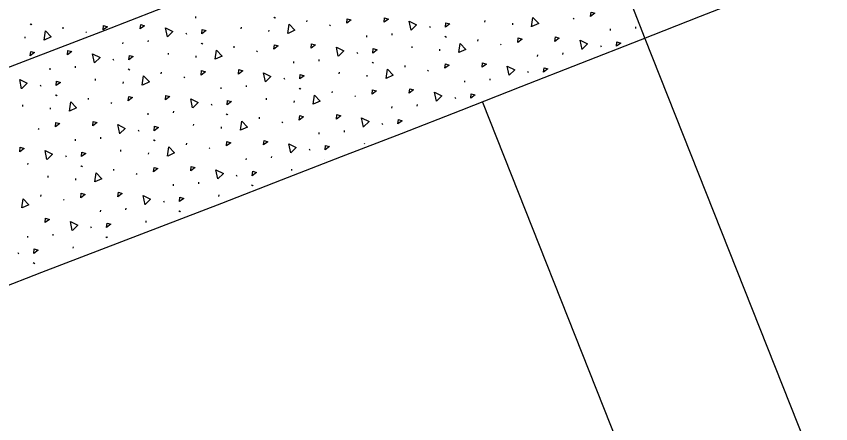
# Model space of a CAD drawing. Extents: x 2338610 to 2351914, y 366540 to 376484.
# Drawn here: x 2348569.12 to 2348597.13, y 367654.93 to 367668.96 of the extents above; entities that cross this region are included whole.
import ezdxf

# ---------------------------------------------------------------- set-up
doc = ezdxf.new("R2010")
doc.units = 0
for name, color, linetype in [('RD_HC_Cl', 7, 'Continuous'), ('RD_PD_ConcMed', 7, 'Continuous'), ('RD_PD_Final_LnLine', 7, 'Continuous')]:
    doc.layers.add(name, color=color, linetype=linetype)

msp = doc.modelspace()

# ---------------------------------------------------------------- linework, layer by layer
at = {"layer": 'RD_HC_Cl'}
msp.add_arc((2347533.93, 370355.677), 2880.79, 281.440729, 295.940729, dxfattribs=at)
at = {"layer": 'RD_PD_ConcMed'}
for p, q in [((2348569.592, 367668.699), (2348569.625, 367668.675)), ((2348569.618, 367668.694), (2348569.65, 367668.67)), ((2348575.289, 367668.899), (2348575.293, 367668.953)), ((2348577.976, 367668.93), (2348578.008, 367668.906)), ((2348578.001, 367668.925), (2348578.033, 367668.901)), ((2348579.113, 367668.763), (2348579.118, 367668.817)), ((2348585.235, 367668.761), (2348585.239, 367668.816)), ((2348586.189, 367668.664), (2348586.193, 367668.718)), ((2348588.27, 367668.892), (2348588.302, 367668.868)), ((2348570.73, 367668.531), (2348570.734, 367668.586)), ((2348571.503, 367668.429), (2348571.535, 367668.405)), ((2348576.852, 367668.53), (2348576.856, 367668.584)), ((2348577.805, 367668.432), (2348577.809, 367668.487)), ((2348579.886, 367668.661), (2348579.918, 367668.637)), ((2348583.328, 367668.618), (2348583.35, 367668.573)), ((2348589.551, 367668.47), (2348589.555, 367668.525)), ((2348590.422, 367668.538), (2348590.426, 367668.593)), ((2348569.422, 367668.201), (2348569.426, 367668.256)), ((2348573.655, 367668.076), (2348573.659, 367668.13)), ((2348574.945, 367668.387), (2348574.967, 367668.342)), ((2348581.167, 367668.239), (2348581.172, 367668.293)), ((2348582.039, 367668.307), (2348582.043, 367668.362)), ((2348583.854, 367668.27), (2348583.887, 367668.246)), ((2348583.88, 367668.265), (2348583.912, 367668.242)), ((2348584.992, 367668.103), (2348584.996, 367668.157)), ((2348572.784, 367668.007), (2348572.788, 367668.062)), ((2348575.471, 367668.039), (2348575.503, 367668.015)), ((2348575.496, 367668.034), (2348575.528, 367668.01)), ((2348576.609, 367667.871), (2348576.613, 367667.926)), ((2348582.73, 367667.87), (2348582.734, 367667.924)), ((2348585.765, 367668.001), (2348585.797, 367667.977)), ((2348589.207, 367667.958), (2348589.229, 367667.913)), ((2348574.347, 367667.639), (2348574.351, 367667.693)), ((2348575.3, 367667.541), (2348575.305, 367667.596)), ((2348577.381, 367667.769), (2348577.414, 367667.745)), ((2348580.824, 367667.727), (2348580.846, 367667.682)), ((2348583.684, 367667.773), (2348583.688, 367667.827)), ((2348587.046, 367667.579), (2348587.05, 367667.633)), ((2348587.917, 367667.647), (2348587.921, 367667.702)), ((2348572.44, 367667.495), (2348572.462, 367667.45)), ((2348578.663, 367667.347), (2348578.667, 367667.402)), ((2348579.534, 367667.416), (2348579.538, 367667.47)), ((2348581.35, 367667.379), (2348581.382, 367667.355)), ((2348581.375, 367667.374), (2348581.407, 367667.35)), ((2348570.279, 367667.116), (2348570.284, 367667.171)), ((2348571.15, 367667.184), (2348571.155, 367667.239)), ((2348572.966, 367667.147), (2348572.998, 367667.123)), ((2348572.991, 367667.143), (2348573.024, 367667.119)), ((2348574.104, 367666.98), (2348574.108, 367667.034)), ((2348580.225, 367666.979), (2348580.23, 367667.033)), ((2348582.487, 367667.211), (2348582.492, 367667.266)), ((2348583.26, 367667.109), (2348583.292, 367667.085)), ((2348586.702, 367667.067), (2348586.724, 367667.022)), ((2348571.842, 367666.747), (2348571.846, 367666.802)), ((2348574.877, 367666.878), (2348574.909, 367666.854)), ((2348578.319, 367666.836), (2348578.341, 367666.79)), ((2348581.179, 367666.881), (2348581.183, 367666.936)), ((2348584.541, 367666.687), (2348584.546, 367666.742)), ((2348585.412, 367666.756), (2348585.417, 367666.81)), ((2348569.936, 367666.604), (2348569.958, 367666.559)), ((2348572.796, 367666.65), (2348572.8, 367666.704)), ((2348576.158, 367666.456), (2348576.162, 367666.511)), ((2348577.029, 367666.525), (2348577.033, 367666.579)), ((2348578.845, 367666.487), (2348578.877, 367666.463)), ((2348578.87, 367666.483), (2348578.902, 367666.459)), ((2348570.462, 367666.256), (2348570.494, 367666.232)), ((2348570.487, 367666.252), (2348570.519, 367666.228)), ((2348579.983, 367666.32), (2348579.987, 367666.375)), ((2348580.755, 367666.218), (2348580.787, 367666.194)), ((2348584.198, 367666.176), (2348584.22, 367666.13)), ((2348569.337, 367665.856), (2348569.342, 367665.91)), ((2348571.599, 367666.089), (2348571.603, 367666.143)), ((2348572.372, 367665.987), (2348572.404, 367665.963)), ((2348575.814, 367665.944), (2348575.836, 367665.899)), ((2348577.721, 367666.087), (2348577.725, 367666.142)), ((2348578.674, 367665.99), (2348578.679, 367666.044)), ((2348582.908, 367665.865), (2348582.912, 367665.919)), ((2348570.291, 367665.759), (2348570.295, 367665.813)), ((2348573.653, 367665.565), (2348573.657, 367665.619)), ((2348574.524, 367665.633), (2348574.529, 367665.688)), ((2348582.037, 367665.796), (2348582.041, 367665.851)), ((2348576.34, 367665.596), (2348576.372, 367665.572)), ((2348576.365, 367665.592), (2348576.397, 367665.568)), ((2348577.478, 367665.429), (2348577.482, 367665.483)), ((2348578.251, 367665.327), (2348578.283, 367665.303)), ((2348569.867, 367665.095), (2348569.899, 367665.071)), ((2348573.31, 367665.053), (2348573.331, 367665.008)), ((2348575.216, 367665.196), (2348575.22, 367665.25)), ((2348576.17, 367665.099), (2348576.174, 367665.153)), ((2348581.693, 367665.284), (2348581.715, 367665.239)), ((2348572.02, 367664.742), (2348572.024, 367664.796)), ((2348579.532, 367664.905), (2348579.536, 367664.959)), ((2348580.403, 367664.973), (2348580.407, 367665.028)), ((2348571.149, 367664.673), (2348571.153, 367664.728)), ((2348573.836, 367664.705), (2348573.868, 367664.681)), ((2348573.861, 367664.7), (2348573.893, 367664.676)), ((2348574.973, 367664.537), (2348574.977, 367664.592)), ((2348581.097, 367664.565), (2348581.099, 367664.591)), ((2348572.711, 367664.305), (2348572.715, 367664.359)), ((2348573.665, 367664.207), (2348573.669, 367664.262)), ((2348575.746, 367664.435), (2348575.778, 367664.411)), ((2348579.188, 367664.393), (2348579.21, 367664.348)), ((2348570.805, 367664.162), (2348570.827, 367664.116)), ((2348577.027, 367664.014), (2348577.031, 367664.068)), ((2348577.898, 367664.082), (2348577.902, 367664.136)), ((2348579.714, 367664.045), (2348579.719, 367664.041)), ((2348569.515, 367663.851), (2348569.519, 367663.905)), ((2348571.331, 367663.813), (2348571.363, 367663.789)), ((2348571.356, 367663.809), (2348571.388, 367663.785)), ((2348572.468, 367663.646), (2348572.473, 367663.701)), ((2348578.59, 367663.645), (2348578.594, 367663.699)), ((2348570.207, 367663.413), (2348570.211, 367663.468)), ((2348571.16, 367663.316), (2348571.164, 367663.371)), ((2348573.241, 367663.544), (2348573.273, 367663.52)), ((2348576.683, 367663.502), (2348576.705, 367663.457)), ((2348574.522, 367663.122), (2348574.527, 367663.177)), ((2348575.394, 367663.191), (2348575.398, 367663.245)), ((2348577.209, 367663.153), (2348577.242, 367663.13)), ((2348577.235, 367663.149), (2348577.267, 367663.125)), ((2348569.964, 367662.755), (2348569.968, 367662.809)), ((2348576.085, 367662.753), (2348576.089, 367662.808)), ((2348570.736, 367662.653), (2348570.768, 367662.629)), ((2348574.179, 367662.61), (2348574.201, 367662.565)), ((2348572.018, 367662.231), (2348572.022, 367662.285)), ((2348572.889, 367662.299), (2348572.893, 367662.354)), ((2348574.705, 367662.262), (2348574.737, 367662.238)), ((2348574.73, 367662.258), (2348574.762, 367662.234)), ((2348571.674, 367661.719), (2348571.696, 367661.674)), ((2348573.58, 367661.862), (2348573.585, 367661.917)), ((2348570.384, 367661.408), (2348570.388, 367661.463)), ((2348569.513, 367661.34), (2348569.517, 367661.394)), ((2348572.2, 367661.371), (2348572.232, 367661.347)), ((2348572.225, 367661.366), (2348572.257, 367661.342)), ((2348571.076, 367660.971), (2348571.08, 367661.025)), ((2348569.169, 367660.828), (2348569.191, 367660.783)), ((2348569.695, 367660.48), (2348569.727, 367660.456)), ((2348569.72, 367660.475), (2348569.752, 367660.451))]:
    msp.add_line(p, q, dxfattribs=at)
for points in [[(2348588.867, 367668.951), (2348588.883, 367669.104), (2348589.016, 367669.063), (2348588.867, 367668.951)], [(2348578.458, 367668.37), (2348578.504, 367668.687), (2348578.701, 367668.48), (2348578.463, 367668.372)], [(2348580.484, 367668.72), (2348580.5, 367668.873), (2348580.632, 367668.832), (2348580.484, 367668.72)], [(2348581.763, 367668.754), (2348581.779, 367668.907), (2348581.912, 367668.866), (2348581.763, 367668.754)], [(2348582.694, 367668.479), (2348582.629, 367668.793), (2348582.885, 367668.666), (2348582.698, 367668.483)], [(2348583.878, 367668.585), (2348583.894, 367668.738), (2348584.027, 367668.697), (2348583.878, 367668.585)], [(2348586.841, 367668.602), (2348586.887, 367668.918), (2348587.085, 367668.712), (2348586.846, 367668.603)], [(2348570.074, 367668.139), (2348570.121, 367668.456), (2348570.318, 367668.249), (2348570.08, 367668.141)], [(2348572.1, 367668.489), (2348572.116, 367668.642), (2348572.249, 367668.6), (2348572.1, 367668.489)], [(2348573.379, 367668.523), (2348573.396, 367668.676), (2348573.528, 367668.634), (2348573.379, 367668.523)], [(2348574.311, 367668.248), (2348574.246, 367668.562), (2348574.502, 367668.435), (2348574.315, 367668.252)], [(2348575.495, 367668.353), (2348575.511, 367668.506), (2348575.643, 367668.465), (2348575.495, 367668.353)], [(2348586.362, 367668.06), (2348586.378, 367668.213), (2348586.511, 367668.172), (2348586.362, 367668.06)], [(2348587.641, 367668.094), (2348587.658, 367668.247), (2348587.79, 367668.206), (2348587.641, 367668.094)], [(2348588.573, 367667.819), (2348588.508, 367668.133), (2348588.764, 367668.006), (2348588.577, 367667.823)], [(2348577.979, 367667.829), (2348577.995, 367667.982), (2348578.128, 367667.94), (2348577.979, 367667.829)], [(2348579.258, 367667.863), (2348579.274, 367668.016), (2348579.407, 367667.975), (2348579.258, 367667.863)], [(2348580.189, 367667.588), (2348580.124, 367667.902), (2348580.38, 367667.775), (2348580.193, 367667.592)], [(2348581.373, 367667.693), (2348581.39, 367667.846), (2348581.522, 367667.805), (2348581.373, 367667.693)], [(2348584.336, 367667.71), (2348584.383, 367668.027), (2348584.58, 367667.82), (2348584.342, 367667.712)], [(2348589.757, 367667.925), (2348589.773, 367668.078), (2348589.905, 367668.037), (2348589.757, 367667.925)], [(2348569.595, 367667.597), (2348569.612, 367667.75), (2348569.744, 367667.709), (2348569.595, 367667.597)], [(2348570.875, 367667.631), (2348570.891, 367667.784), (2348571.023, 367667.743), (2348570.875, 367667.631)], [(2348571.806, 367667.357), (2348571.741, 367667.67), (2348571.997, 367667.544), (2348571.81, 367667.36)], [(2348572.99, 367667.462), (2348573.006, 367667.615), (2348573.139, 367667.574), (2348572.99, 367667.462)], [(2348575.953, 367667.479), (2348575.999, 367667.796), (2348576.197, 367667.589), (2348575.958, 367667.481)], [(2348583.857, 367667.169), (2348583.874, 367667.322), (2348584.006, 367667.28), (2348583.857, 367667.169)], [(2348585.137, 367667.203), (2348585.153, 367667.356), (2348585.285, 367667.315), (2348585.137, 367667.203)], [(2348575.474, 367666.937), (2348575.49, 367667.09), (2348575.623, 367667.049), (2348575.474, 367666.937)], [(2348576.753, 367666.971), (2348576.77, 367667.124), (2348576.902, 367667.083), (2348576.753, 367666.971)], [(2348577.684, 367666.697), (2348577.62, 367667.01), (2348577.876, 367666.884), (2348577.689, 367666.7)], [(2348581.832, 367666.819), (2348581.878, 367667.136), (2348582.075, 367666.929), (2348581.837, 367666.821)], [(2348586.068, 367666.928), (2348586.003, 367667.242), (2348586.259, 367667.115), (2348586.072, 367666.932)], [(2348587.252, 367667.033), (2348587.268, 367667.186), (2348587.401, 367667.145), (2348587.252, 367667.033)], [(2348569.301, 367666.465), (2348569.236, 367666.779), (2348569.492, 367666.652), (2348569.305, 367666.469)], [(2348573.448, 367666.588), (2348573.495, 367666.904), (2348573.692, 367666.698), (2348573.454, 367666.589)], [(2348578.869, 367666.802), (2348578.885, 367666.955), (2348579.017, 367666.914), (2348578.869, 367666.802)], [(2348570.485, 367666.571), (2348570.501, 367666.724), (2348570.634, 367666.683), (2348570.485, 367666.571)], [(2348582.632, 367666.311), (2348582.648, 367666.465), (2348582.781, 367666.423), (2348582.632, 367666.311)], [(2348572.969, 367666.046), (2348572.986, 367666.199), (2348573.118, 367666.158), (2348572.969, 367666.046)], [(2348574.249, 367666.08), (2348574.265, 367666.233), (2348574.397, 367666.192), (2348574.249, 367666.08)], [(2348579.327, 367665.928), (2348579.373, 367666.245), (2348579.571, 367666.038), (2348579.332, 367665.93)], [(2348581.353, 367666.277), (2348581.369, 367666.43), (2348581.501, 367666.389), (2348581.353, 367666.277)], [(2348583.563, 367666.037), (2348583.498, 367666.35), (2348583.754, 367666.224), (2348583.567, 367666.04)], [(2348584.747, 367666.142), (2348584.763, 367666.295), (2348584.896, 367666.254), (2348584.747, 367666.142)], [(2348570.944, 367665.696), (2348570.99, 367666.013), (2348571.187, 367665.807), (2348570.949, 367665.698)], [(2348575.18, 367665.805), (2348575.115, 367666.119), (2348575.371, 367665.992), (2348575.184, 367665.809)], [(2348576.364, 367665.911), (2348576.38, 367666.064), (2348576.513, 367666.023), (2348576.364, 367665.911)], [(2348571.744, 367665.189), (2348571.76, 367665.342), (2348571.893, 367665.301), (2348571.744, 367665.189)], [(2348576.822, 367665.036), (2348576.869, 367665.353), (2348577.066, 367665.147), (2348576.827, 367665.038)], [(2348578.848, 367665.386), (2348578.864, 367665.539), (2348578.997, 367665.498), (2348578.848, 367665.386)], [(2348580.127, 367665.42), (2348580.144, 367665.573), (2348580.276, 367665.532), (2348580.127, 367665.42)], [(2348581.058, 367665.146), (2348580.993, 367665.459), (2348581.25, 367665.332), (2348581.063, 367665.149)], [(2348582.242, 367665.251), (2348582.259, 367665.404), (2348582.391, 367665.363), (2348582.242, 367665.251)], [(2348570.465, 367665.155), (2348570.481, 367665.308), (2348570.613, 367665.267), (2348570.465, 367665.155)], [(2348572.675, 367664.914), (2348572.61, 367665.228), (2348572.866, 367665.101), (2348572.679, 367664.918)], [(2348573.859, 367665.019), (2348573.875, 367665.173), (2348574.008, 367665.131), (2348573.859, 367665.019)], [(2348576.343, 367664.495), (2348576.36, 367664.648), (2348576.492, 367664.607), (2348576.343, 367664.495)], [(2348577.623, 367664.529), (2348577.639, 367664.682), (2348577.771, 367664.641), (2348577.623, 367664.529)], [(2348578.554, 367664.254), (2348578.489, 367664.568), (2348578.745, 367664.441), (2348578.558, 367664.258)], [(2348579.738, 367664.36), (2348579.754, 367664.513), (2348579.886, 367664.471), (2348579.738, 367664.36)], [(2348569.239, 367664.298), (2348569.255, 367664.451), (2348569.388, 367664.409), (2348569.239, 367664.298)], [(2348570.17, 367664.023), (2348570.105, 367664.336), (2348570.361, 367664.21), (2348570.175, 367664.026)], [(2348571.354, 367664.128), (2348571.371, 367664.281), (2348571.503, 367664.24), (2348571.354, 367664.128)], [(2348574.318, 367664.145), (2348574.364, 367664.462), (2348574.561, 367664.255), (2348574.323, 367664.147)], [(2348573.839, 367663.603), (2348573.855, 367663.757), (2348573.987, 367663.715), (2348573.839, 367663.603)], [(2348575.118, 367663.638), (2348575.134, 367663.791), (2348575.267, 367663.749), (2348575.118, 367663.638)], [(2348576.049, 367663.363), (2348575.984, 367663.677), (2348576.24, 367663.55), (2348576.053, 367663.366)], [(2348571.813, 367663.254), (2348571.859, 367663.571), (2348572.056, 367663.364), (2348571.818, 367663.256)], [(2348577.233, 367663.468), (2348577.249, 367663.621), (2348577.382, 367663.58), (2348577.233, 367663.468)], [(2348571.334, 367662.712), (2348571.35, 367662.865), (2348571.483, 367662.824), (2348571.334, 367662.712)], [(2348572.613, 367662.746), (2348572.629, 367662.899), (2348572.762, 367662.858), (2348572.613, 367662.746)], [(2348569.308, 367662.362), (2348569.354, 367662.679), (2348569.552, 367662.473), (2348569.313, 367662.364)], [(2348573.544, 367662.472), (2348573.479, 367662.785), (2348573.735, 367662.658), (2348573.548, 367662.475)], [(2348574.728, 367662.577), (2348574.744, 367662.73), (2348574.877, 367662.689), (2348574.728, 367662.577)], [(2348570.108, 367661.855), (2348570.125, 367662.008), (2348570.257, 367661.967), (2348570.108, 367661.855)], [(2348571.039, 367661.58), (2348570.975, 367661.894), (2348571.231, 367661.767), (2348571.044, 367661.584)], [(2348572.224, 367661.686), (2348572.24, 367661.839), (2348572.372, 367661.797), (2348572.224, 367661.686)], [(2348569.719, 367660.794), (2348569.735, 367660.947), (2348569.868, 367660.906), (2348569.719, 367660.794)]]:
    msp.add_lwpolyline(points, dxfattribs=at)
at = {"layer": 'RD_PD_Final_LnLine'}
for p, q in [((2348584.922, 367682.885), (2348590.738, 367668.199)), ((2348590.738, 367668.199), (2348600.555, 367643.41)), ((2348585.155, 367666), (2348594.877, 367641.454))]:
    msp.add_line(p, q, dxfattribs=at)
for centre, radius, start, end in [((2347533.93, 370355.677), 2859.79, 280.380274, 291.465397), ((2348779.028, 367243.816), 480.061, 113.11333, 119.58316), ((2347533.93, 370355.677), 2871.79, 288.734281, 291.465674), ((2347533.93, 370355.677), 2887.79, 280.380274, 291.594881)]:
    msp.add_arc(centre, radius, start, end, dxfattribs=at)

doc.saveas('drawing.dxf')
